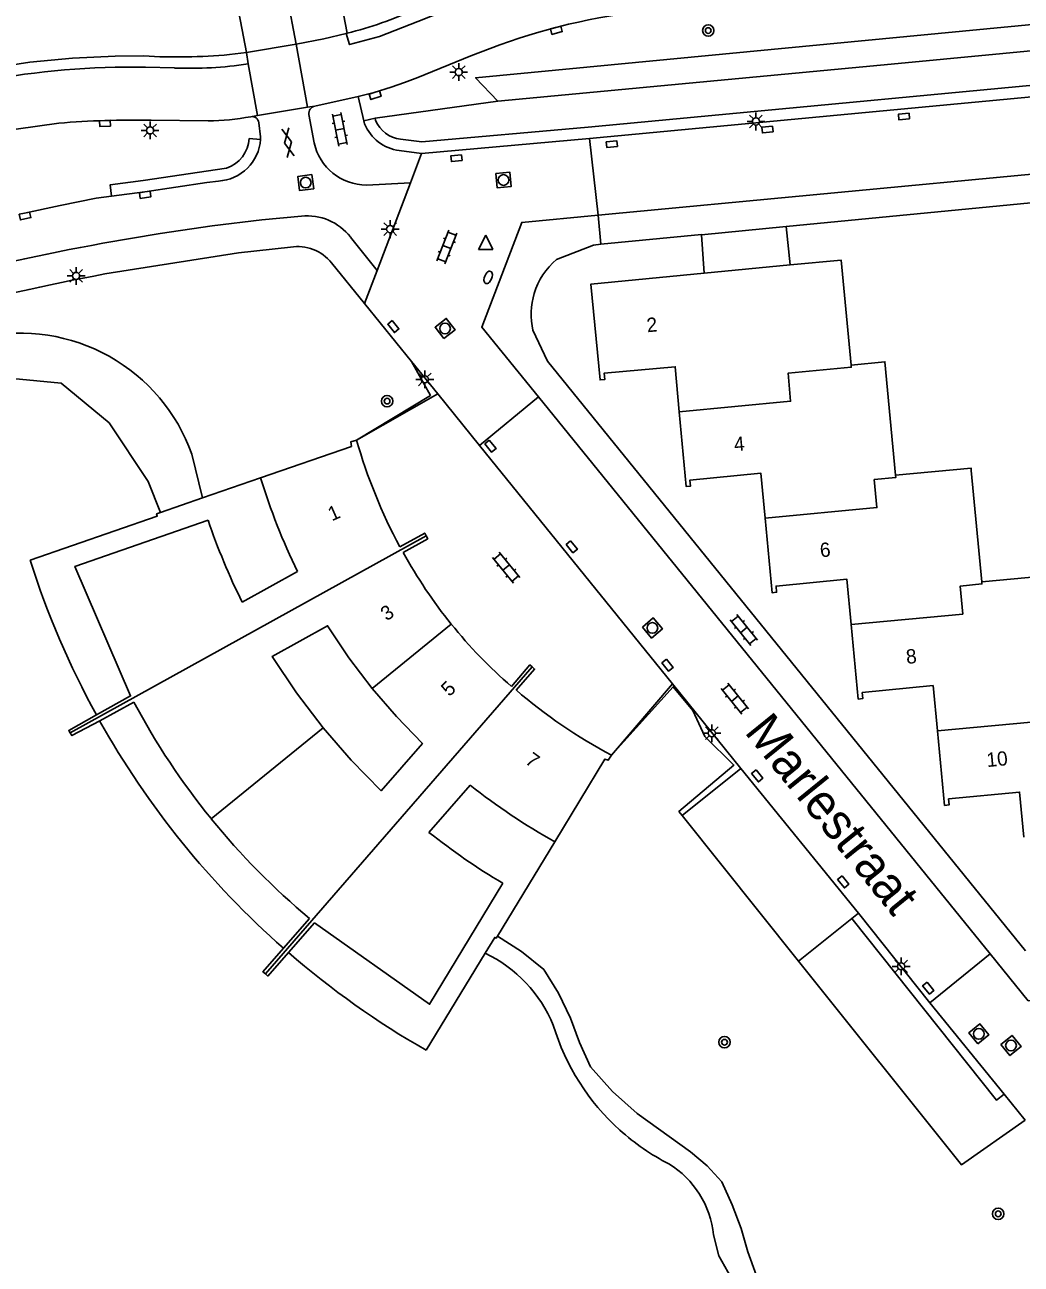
# Model space of a CAD drawing. Extents: x 124000 to 128010, y 398999 to 403000.
# Drawn here: x 126826.7 to 126896.6, y 400527.5 to 400614.4 of the extents above; entities that cross this region are included whole.
import ezdxf

# ---------------------------------------------------------------- set-up
doc = ezdxf.new("R2010")
doc.units = 0
for name, color, linetype in [('gg-afsc-faunaraster', 7, 'Continuous'), ('gg-afsc-lijn faunaraster', 7, 'Continuous'), ('gg-afsc-muur', 7, 'Continuous'), ('gg-anno-huisnummerreeks BGT', 7, 'Continuous'), ('gg-anno-openbare ruimte label', 7, 'Continuous'), ('gg-bbg-bijgebouw', 7, 'Continuous'), ('gg-bbg-hoofdgebouw', 7, 'Continuous'), ('gg-bbg-tussenscheiding', 7, 'Continuous'), ('gg-knt-verharding', 7, 'Continuous'), ('gg-knt-verharding nz', 7, 'Continuous'), ('gg-kntw-bovenkant insteek waterloop', 7, 'Continuous'), ('gg-kntw-waterlijn', 7, 'Continuous'), ('gg-kwrk-kunstwerk', 7, 'Continuous'), ('gt-grn-groengrens', 7, 'Continuous'), ('gt-grn-groengrens NZ', 7, 'Continuous'), ('gt-grn-weggrens', 7, 'Continuous'), ('gt-symb-boom', 7, 'Continuous'), ('gt-symb-brandkraan', 7, 'Continuous'), ('gt-symb-gesloten verharding', 7, 'Continuous'), ('gt-symb-klinker verharding', 7, 'Continuous'), ('gt-symb-kolk', 7, 'Continuous'), ('gt-symb-kolk center center', 7, 'Continuous'), ('gt-symb-lichtmast', 7, 'Continuous'), ('gt-symb-rioolschacht', 7, 'Continuous'), ('gt-symb-waterafsluiter', 7, 'Continuous')]:
    doc.layers.add(name, color=color, linetype=linetype)

# ---------------------------------------------------------------- blocks, each defined once
blk = doc.blocks.new('gt0-KOLKCC')
at = {"layer": 'gt-symb-kolk center center'}
blk.add_lwpolyline([(-0.375, 0.2), (0.375, 0.2), (0.375, -0.2), (-0.375, -0.2)], close=True, dxfattribs=at)
blk = doc.blocks.new('gt0-LMAST')
at = {"layer": 'gt-symb-lichtmast'}
for p, q in [((-0.182, 0.173), (-0.447, 0.438)), ((-0.005, 0.246), (-0.005, 0.621)), ((0.172, 0.173), (0.437, 0.438)), ((-0.255, -0.004), (-0.63, -0.004)), ((-0.182, -0.181), (-0.447, -0.446)), ((-0.005, -0.254), (-0.005, -0.629)), ((0.437, -0.446), (0.172, -0.181)), ((0.245, -0.004), (0.62, -0.004))]:
    blk.add_line(p, q, dxfattribs=at)
blk.add_circle((-0.005, -0.004), 0.25, dxfattribs=at)
blk = doc.blocks.new('gt0-RS')
at = {"layer": 'gt-symb-rioolschacht'}
blk.add_lwpolyline([(-0.5, -0.5), (0.5, -0.5), (0.5, 0.5), (-0.5, 0.5)], close=True, dxfattribs=at)
blk.add_circle((0, 0), 0.375, dxfattribs=at)
blk = doc.blocks.new('gt0-BOOM')
at = {"layer": 'gt-symb-boom'}
for radius in [0.4, 0.2]:
    blk.add_circle((0, 0), radius, dxfattribs=at)
blk = doc.blocks.new('gt0-KL1')
at = {"layer": 'gt-symb-klinker verharding'}
for p, q in [((-1.15, 0.3), (1.15, 0.3)), ((-1, -0.3), (-1, 0.3)), ((-0.5, 0.3), (-0.5, 0.45)), ((0, -0.3), (0, 0.3)), ((0.5, 0.3), (0.5, 0.45)), ((1, -0.3), (1, 0.3)), ((-1.15, -0.3), (1.15, -0.3)), ((-0.5, -0.45), (-0.5, -0.3)), ((0.5, -0.45), (0.5, -0.3))]:
    blk.add_line(p, q, dxfattribs=at)
blk = doc.blocks.new('gt0-KOLK')
at = {"layer": 'gt-symb-kolk'}
blk.add_lwpolyline([(0, 0), (0.375, 0), (0.375, 0.4), (-0.375, 0.4), (-0.375, 0), (0, 0)], dxfattribs=at)
blk = doc.blocks.new('gt0-BR')
at = {"layer": 'gt-symb-brandkraan'}
for centre, radius, start, end in [((-0.244, 0), 0.206, 107.56694, 252.43307), ((0.599, -2.664), 3, 106.89205, 107.56694), ((0, -0.691), 0.938, 73.10799, 106.89205), ((-0.599, -2.664), 3, 72.43309, 73.10799), ((0.244, 0), 0.206, 287.56695, 72.43309), ((0.599, 2.664), 3, 252.43307, 253.10797), ((0, 0.691), 0.938, 253.10797, 286.89206), ((-0.599, 2.664), 3, 286.89206, 287.56695)]:
    blk.add_arc(centre, radius, start, end, dxfattribs=at)
blk = doc.blocks.new('gt0-WAFSL')
at = {"layer": 'gt-symb-waterafsluiter'}
for p, q in [((-0.5, -0.333), (0, 0.667)), ((0, 0.667), (0.5, -0.333)), ((0.5, -0.333), (-0.5, -0.333))]:
    blk.add_line(p, q, dxfattribs=at)
blk = doc.blocks.new('gt0-GESVH1')
at = {"layer": 'gt-symb-gesloten verharding'}
for p, q in [((-0.992, -0.261), (0.008, 0.239)), ((0.008, -0.261), (-0.992, 0.239)), ((0.008, 0.239), (1.008, -0.261)), ((1.008, 0.239), (0.008, -0.261))]:
    blk.add_line(p, q, dxfattribs=at)

msp = doc.modelspace()

# ---------------------------------------------------------------- linework, layer by layer
at = {"layer": 'gg-afsc-faunaraster'}
for p, q in [((126848.229, 400597.725), (126850.535, 400594.878)), ((126853.829, 400590.821), (126850.535, 400594.878)), ((126880.962, 400548.781), (126872.796, 400558.989))]:
    msp.add_line(p, q, dxfattribs=at)
for points in [[(126832.324, 400596.951), (126841.692, 400598.422), (126845.349, 400598.831)], [(126880.962, 400548.781), (126892.381, 400534.507), (126896.841, 400537.636)]]:
    msp.add_lwpolyline(points, dxfattribs=at)
for centre, radius, start, end in [((126845.851, 400595.837), 3.036, 38.45948, 99.52417), ((126867.403, 400410.783), 189.444, 100.67081, 108.15882)]:
    msp.add_arc(centre, radius, start, end, dxfattribs=at)
at = {"layer": 'gg-afsc-lijn faunaraster'}
for points in [[(126853.829, 400590.821), (126855.161, 400588.44), (126849.981, 400585.313)], [(126872.796, 400558.989), (126872.576, 400559.264), (126876.43, 400562.526), (126874.393, 400564.539), (126873.547, 400566.347), (126872.183, 400568.022), (126867.842, 400563.221)]]:
    msp.add_lwpolyline(points, dxfattribs=at)
at = {"layer": 'gg-afsc-muur'}
msp.add_line((126897.243, 400601.945), (126880.107, 400600.284), dxfattribs=at)
at = {"layer": 'gg-bbg-bijgebouw'}
for p, q in [((126874.158, 400599.69), (126880.107, 400600.284)), ((126874.339, 400597.006), (126874.158, 400599.69)), ((126880.107, 400600.284), (126880.365, 400597.582))]:
    msp.add_line(p, q, dxfattribs=at)
at = {"layer": 'gg-bbg-hoofdgebouw'}
for p, q in [((126893.808, 400575.377), (126893.076, 400583.181)), ((126841.961, 400573.95), (126845.843, 400576.098)), ((126834.372, 400566.928), (126831.969, 400565.637)), ((126857.933, 400561.124), (126855.052, 400557.81)), ((126844.856, 400549.685), (126846.686, 400551.77))]:
    msp.add_line(p, q, dxfattribs=at)
for points in [[(126884.649, 400590.57), (126883.948, 400597.925), (126880.365, 400597.582)], [(126874.339, 400597.006), (126866.411, 400596.248), (126867.051, 400589.523), (126867.39, 400589.559), (126867.347, 400589.999), (126872.318, 400590.451), (126872.602, 400587.298)], [(126887.762, 400582.841), (126887.014, 400590.794), (126884.649, 400590.57)], [(126872.602, 400587.298), (126873.075, 400582.059), (126873.391, 400582.087), (126873.351, 400582.507), (126878.321, 400582.98), (126878.618, 400579.837)], [(126843.252, 400582.66), (126849.612, 400584.867), (126849.58, 400585.192), (126849.981, 400585.313)], [(126893.076, 400583.181), (126893.061, 400583.34), (126887.762, 400582.841)], [(126831.745, 400566.041), (126834.132, 400567.371), (126830.235, 400576.457), (126839.569, 400579.685)], [(126878.618, 400579.837), (126879.113, 400574.61), (126879.428, 400574.639), (126879.387, 400575.078), (126884.359, 400575.547), (126884.657, 400572.382)], [(126853.008, 400577.826), (126854.754, 400578.786), (126854.864, 400578.587)], [(126854.864, 400578.587), (126854.97, 400578.394), (126853.249, 400577.43)], [(126899.102, 400575.713), (126899.087, 400575.872), (126893.808, 400575.377)], [(126851.068, 400567.906), (126849.438, 400570.055), (126847.95, 400572.292), (126844.073, 400570.147), (126845.769, 400567.585), (126847.628, 400565.136)], [(126884.657, 400572.382), (126885.149, 400567.155), (126885.465, 400567.183), (126885.424, 400567.612), (126890.395, 400568.094), (126890.701, 400564.93)], [(126860.834, 400568.039), (126862.129, 400569.553), (126862.297, 400569.404)], [(126862.297, 400569.404), (126862.461, 400569.258), (126861.16, 400567.789)], [(126847.628, 400565.136), (126849.597, 400562.863), (126851.702, 400560.723), (126854.594, 400564.05), (126852.769, 400565.928), (126851.068, 400567.906)], [(126829.912, 400564.781), (126829.807, 400564.96), (126831.745, 400566.041)], [(126831.969, 400565.637), (126830.023, 400564.591), (126829.912, 400564.781)], [(126890.701, 400564.93), (126891.207, 400559.704), (126891.522, 400559.735), (126891.482, 400560.16), (126896.455, 400560.628), (126896.753, 400557.471)], [(126867.842, 400563.221), (126867.627, 400562.865), (126867.383, 400562.949), (126863.87, 400557.156)], [(126860.223, 400554.248), (126855.099, 400545.762), (126847.032, 400551.461), (126845.202, 400549.383)], [(126843.586, 400547.882), (126843.408, 400548.035), (126844.856, 400549.685)], [(126845.202, 400549.383), (126843.753, 400547.738), (126843.586, 400547.882)]]:
    msp.add_lwpolyline(points, dxfattribs=at)
for centre, radius, start, end in [((126886.679, 400595.795), 38.166, 195.94035, 208.0867), ((126885.676, 400595.619), 44.359, 196.9855, 206.10758), ((126884.014, 400594.856), 46.963, 198.84716, 206.4337), ((126883.219, 400593.9), 34.197, 208.79038, 218.93659), ((126883.221, 400593.854), 34.17, 218.87581, 229.0686), ((126884.707, 400595.063), 36.032, 229.19345, 242.09136), ((126879.349, 400590.887), 50.96, 208.04362, 219.06705), ((126886.507, 400597.451), 46.218, 231.81252, 240.67383), ((126879.302, 400590.837), 50.892, 219.05756, 230.14296), ((126884.342, 400594.796), 47.179, 231.62375, 239.25487)]:
    msp.add_arc(centre, radius, start, end, dxfattribs=at)
at = {"layer": 'gg-bbg-tussenscheiding'}
for p, q in [((126874.339, 400597.006), (126880.365, 400597.582)), ((126854.864, 400578.587), (126829.912, 400564.781)), ((126851.068, 400567.906), (126856.619, 400572.408)), ((126862.297, 400569.404), (126843.586, 400547.882)), ((126839.783, 400558.77), (126847.628, 400565.136))]:
    msp.add_line(p, q, dxfattribs=at)
for points in [[(126872.602, 400587.298), (126880.411, 400588.033), (126880.226, 400589.995), (126884.664, 400590.413), (126884.649, 400590.57)], [(126878.618, 400579.837), (126886.454, 400580.574), (126886.269, 400582.541), (126887.777, 400582.683), (126887.762, 400582.841)], [(126884.657, 400572.382), (126892.48, 400573.112), (126892.297, 400575.078), (126893.823, 400575.22), (126893.808, 400575.377)], [(126890.701, 400564.93), (126898.526, 400565.661), (126898.343, 400567.62), (126899.845, 400567.76), (126899.83, 400567.919)]]:
    msp.add_lwpolyline(points, dxfattribs=at)
at = {"layer": 'gg-knt-verharding'}
for p, q in [((126849.312, 400613.83), (126847.324, 400624.362)), ((126843.715, 400623.728), (126845.741, 400613.057)), ((126840.262, 400622.972), (126842.253, 400612.48)), ((126849.256, 400613.816), (126849.312, 400613.83)), ((126866.301, 400606.451), (126942.281, 400613.623)), ((126842.253, 400612.48), (126841.071, 400612.327)), ((126850.091, 400609.394), (126847.048, 400608.717)), ((126850.091, 400609.394), (126850.493, 400607.694)), ((126942.784, 400608.264), (126866.909, 400601.077)), ((126839.586, 400607.684), (126835.583, 400607.726)), ((126846.637, 400608.134), (126847.006, 400606.148)), ((126850.493, 400607.694), (126850.546, 400607.469)), ((126854.542, 400605.402), (126852.97, 400605.603)), ((126854.542, 400605.402), (126866.301, 400606.451)), ((126866.909, 400601.077), (126866.301, 400606.451)), ((126853.76, 400603.348), (126854.542, 400605.402)), ((126850.683, 400603.184), (126853.76, 400603.348)), ((126851.417, 400597.195), (126853.76, 400603.348)), ((126832.807, 400602.4), (126831.73, 400602.26)), ((126851.417, 400597.195), (126849.544, 400599.543)), ((126850.535, 400594.878), (126851.417, 400597.195)), ((126853.829, 400590.821), (126855.672, 400588.551)), ((126849.981, 400585.313), (126855.672, 400588.551)), ((126858.606, 400584.937), (126855.672, 400588.551)), ((126858.606, 400584.937), (126862.724, 400588.335)), ((126862.724, 400588.335), (126894.406, 400549.295)), ((126872.13, 400568.212), (126858.606, 400584.937)), ((126872.13, 400568.212), (126867.842, 400563.221)), ((126876.929, 400562.295), (126872.13, 400568.212)), ((126872.796, 400558.989), (126876.929, 400562.295)), ((126880.962, 400548.781), (126884.695, 400551.768)), ((126884.695, 400551.768), (126885.164, 400552.143)), ((126890.175, 400545.857), (126885.164, 400552.143)), ((126890.175, 400545.857), (126894.406, 400549.295)), ((126895.385, 400539.455), (126890.175, 400545.857)), ((126896.856, 400537.647), (126895.385, 400539.455))]:
    msp.add_line(p, q, dxfattribs=at)
for points in [[(126845.741, 400613.057), (126847.691, 400613.438), (126849.256, 400613.816)], [(126835.052, 400612.234), (126833.053, 400612.226), (126830.065, 400612.072), (126827.08, 400611.809)], [(126857.999, 400612.232), (126854.274, 400610.721), (126853.345, 400610.372), (126852.409, 400610.046), (126851.223, 400609.675), (126850.091, 400609.394)], [(126804.65, 400599.644), (126811.285, 400602.535), (126815.942, 400604.422), (126818.068, 400605.151), (126820.218, 400605.817), (126823.155, 400606.571), (126826.108, 400607.111), (126829.102, 400607.522)], [(126843.247, 400606.385), (126843.253, 400606.568), (126843.135, 400607.558)], [(126832.807, 400602.4), (126835.127, 400602.702), (126839.471, 400603.359), (126840.295, 400603.462)], [(126826.695, 400601.215), (126829.21, 400601.751), (126831.73, 400602.26)], [(126832.185, 400599.1), (126836.217, 400599.793), (126839.852, 400600.317), (126843.348, 400600.743), (126846.109, 400601.006)], [(126867.106, 400599.031), (126874.157, 400599.709), (126874.158, 400599.69)], [(126863.999, 400597.969), (126866.59, 400598.981), (126867.106, 400599.031)], [(126896.878, 400549.51), (126863.364, 400590.838), (126862.34, 400593.002)]]:
    msp.add_lwpolyline(points, dxfattribs=at)
for centre, radius, start, end in [((126842.293, 400641.89), 28.925, 284.04436, 294.07261), ((126874.958, 400571.673), 43.962, 97.67656, 112.69195), ((126837.159, 400544.418), 68.14, 98.50632, 108.6224), ((126837.44, 400652.49), 40.327, 266.6049, 275.16552), ((126847.149, 400608.209), 0.518, 101.25511, 188.37918), ((126834.261, 400546.678), 61.062, 88.75933, 94.84643), ((126839.402, 400624.896), 17.213, 270.61243, 280.56828), ((126842.638, 400607.477), 0.504, 9.20764, 98.98642), ((126853.338, 400608.589), 3.008, 201.8523, 262.9694), ((126840.122, 400606.589), 3.131, 273.16233, 356.27204), ((126850.664, 400606.923), 3.739, 191.96248, 270.29351), ((126846.504, 400597.169), 3.858, 37.98927, 95.87148), ((126864.307, 400423.184), 178.825, 100.348, 108.50464), ((126867.332, 400594.073), 5.127, 130.54524, 162.79988), ((126867.282, 400594.118), 5.067, 163.11747, 192.72062)]:
    msp.add_arc(centre, radius, start, end, dxfattribs=at)
at = {"layer": 'gg-knt-verharding nz'}
for p, q in [((126845.741, 400613.057), (126842.253, 400612.48)), ((126842.253, 400612.48), (126842.371, 400611.672)), ((126837.213, 400611.39), (126835.185, 400611.439)), ((126846.546, 400608.634), (126843.043, 400608.055)), ((126847.048, 400608.717), (126846.546, 400608.634)), ((126843.043, 400608.055), (126842.559, 400607.975)), ((126885.164, 400552.143), (126876.929, 400562.295))]:
    msp.add_line(p, q, dxfattribs=at)
for points in [[(126858.837, 400616.461), (126854.278, 400614.648), (126851.591, 400613.608), (126849.495, 400613.033), (126849.256, 400613.816)], [(126866.909, 400601.077), (126861.558, 400600.564), (126858.76, 400593.226), (126862.724, 400588.335)], [(126899.511, 400546.251), (126897.062, 400546.012), (126894.406, 400549.295)]]:
    msp.add_lwpolyline(points, dxfattribs=at)
for centre, radius, start, end in [((126834.099, 400556.659), 54.791, 88.86413, 112.58738), ((126838.266, 400639.45), 28.08, 267.85171, 278.40705)]:
    msp.add_arc(centre, radius, start, end, dxfattribs=at)
at = {"layer": 'gg-kntw-bovenkant insteek waterloop'}
msp.add_line((126839.185, 400581.249), (126838.429, 400584.328), dxfattribs=at)
msp.add_lwpolyline([(126875.004, 400529.594), (126875.372, 400528.119), (126876.012, 400526.993), (126876.716, 400525.906)], dxfattribs=at)
for centre, radius, start, end in [((126826.397, 400580.033), 12.774, 60.7559, 101.86929), ((126826.398, 400580.031), 12.776, 19.65352, 60.76069), ((126854.917, 400540.694), 9.554, 22.10971, 64.7776), ((126879.288, 400548.993), 16.217, 196.85815, 227.99134), ((126879.276, 400548.966), 16.189, 227.96018, 242.78828), ((126868.429, 400528.929), 6.608, 5.77598, 58.59227)]:
    msp.add_arc(centre, radius, start, end, dxfattribs=at)
at = {"layer": 'gg-kntw-waterlijn'}
msp.add_lwpolyline([(126836.223, 400580.221), (126835.364, 400582.407), (126832.627, 400586.513), (126829.276, 400589.297), (126822.433, 400589.958), (126816.298, 400589.203), (126806.907, 400586.938), (126801.149, 400584.389), (126793.751, 400579.673), (126783.614, 400572.584), (126777.511, 400568.317), (126773.123, 400565.248), (126773.343, 400559.464)], dxfattribs=at)
at = {"layer": 'gg-kwrk-kunstwerk'}
for p, q in [((126843.252, 400582.66), (126839.185, 400581.249)), ((126839.185, 400581.249), (126836.223, 400580.221)), ((126859.854, 400550.533), (126863.87, 400557.156)), ((126858.988, 400549.337), (126854.862, 400542.534))]:
    msp.add_line(p, q, dxfattribs=at)
for points in [[(126836.223, 400580.221), (126835.959, 400580.129), (126836.011, 400579.978), (126827.092, 400576.883)], [(126858.988, 400549.337), (126859.661, 400550.446), (126859.763, 400550.384), (126859.854, 400550.533)]]:
    msp.add_lwpolyline(points, dxfattribs=at)
for centre, radius, start, end in [((126885.236, 400595.417), 61.027, 197.68014, 208.77443), ((126885.153, 400595.421), 60.956, 209.24954, 228.61725), ((126885.064, 400595.368), 60.858, 229.07999, 240.24625)]:
    msp.add_arc(centre, radius, start, end, dxfattribs=at)
at = {"layer": 'gt-grn-groengrens'}
for p, q in [((126850.493, 400607.694), (126851.271, 400607.878)), ((126851.271, 400607.878), (126851.31, 400607.716)), ((126842.448, 400606.437), (126843.247, 400606.385))]:
    msp.add_line(p, q, dxfattribs=at)
for points in [[(126859.885, 400609.058), (126858.326, 400610.711), (126945.628, 400619.094), (127073.584, 400631.303)], [(127073.584, 400631.303), (127070.761, 400628.757), (127031.092, 400625.244), (126955.951, 400618.214), (126887.468, 400611.651), (126859.885, 400609.058)], [(127070.488, 400625.865), (127070.428, 400626.505), (127019.557, 400621.746), (127013.332, 400621.117), (126948.421, 400615.011), (126866.226, 400607.247), (126854.557, 400606.207), (126853.068, 400606.397)], [(126840.867, 400604.379), (126835.016, 400603.494), (126832.704, 400603.193), (126832.807, 400602.4)], [(126895.385, 400539.455), (126894.851, 400539.029), (126884.695, 400551.768)], [(126885.113, 400520.73), (126880.675, 400523.525), (126879.188, 400524.985), (126877.988, 400526.788), (126877.398, 400528.399), (126876.932, 400530.051), (126876.313, 400531.705), (126875.589, 400533.314), (126874.547, 400534.435), (126873.381, 400535.425), (126869.639, 400538.112), (126867.917, 400539.645), (126866.376, 400541.375), (126865.614, 400543.079), (126864.975, 400544.782), (126864.139, 400546.53), (126863.113, 400548.189), (126861.54, 400549.468), (126859.854, 400550.533)]]:
    msp.add_lwpolyline(points, dxfattribs=at)
for centre, radius, start, end in [((126853.338, 400608.588), 2.207, 203.26066, 262.97869), ((126840.122, 400606.587), 2.331, 288.63558, 356.29993)]:
    msp.add_arc(centre, radius, start, end, dxfattribs=at)
at = {"layer": 'gt-grn-groengrens NZ'}
msp.add_line((126859.885, 400609.058), (126851.271, 400607.878), dxfattribs=at)
at = {"layer": 'gt-grn-weggrens'}
for p, q in [((126846.546, 400608.634), (126845.741, 400613.057)), ((126842.371, 400611.672), (126843.043, 400608.055)), ((126867.106, 400599.031), (126866.909, 400601.077))]:
    msp.add_line(p, q, dxfattribs=at)

# ---------------------------------------------------------------- block references
at = {"layer": 'gt-symb-boom'}
for p in [(126874.636, 400614.017), (126852.12, 400588.038), (126875.772, 400543.102), (126894.96, 400531.071)]:
    msp.add_blockref('gt0-BOOM', p, dxfattribs=at)
at = {"layer": 'gt-symb-brandkraan', "rotation": 68.02828960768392}
msp.add_blockref('gt0-BR', (126859.204, 400596.712), dxfattribs=at)
at = {"layer": 'gt-symb-gesloten verharding', "rotation": -79.04956573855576}
msp.add_blockref('gt0-GESVH1', (126845.175, 400606.167), dxfattribs=at)
at = {"layer": 'gt-symb-klinker verharding'}
for p, rotation in [((126848.805, 400607.091), -78.8698889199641), ((126856.307, 400598.841), 69.13533881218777), ((126860.477, 400576.37), 129.07161457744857), ((126877.133, 400571.995), -50.96448710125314), ((126876.502, 400567.184), 129.07161457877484)]:
    msp.add_blockref('gt0-KL1', p, dxfattribs=dict(at, rotation=rotation))
at = {"layer": 'gt-symb-kolk'}
for p, rotation in [((126863.933, 400614.23), -165.46349079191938), ((126851.223, 400609.675), -162.59811208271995), ((126832.334, 400607.71), -178.16532707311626), ((126835.127, 400602.702), -171.43241009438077), ((126826.695, 400601.215), -167.6451730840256)]:
    msp.add_blockref('gt0-KOLK', p, dxfattribs=dict(at, rotation=rotation))
at = {"layer": 'gt-symb-kolk center center'}
for p, rotation in [((126888.358, 400607.981), -174.48902304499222), ((126878.782, 400607.077), -174.48902304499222), ((126867.878, 400606.047), -174.48902304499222), ((126856.979, 400605.067), -174.48902304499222), ((126852.553, 400593.265), -50.928385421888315), ((126859.363, 400584.876), -50.9283854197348), ((126865.066, 400577.823), -50.92838542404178), ((126871.777, 400569.523), -50.9283854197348), ((126878.064, 400561.769), -50.928385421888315), ((126884.094, 400554.335), -50.928385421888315), ((126890.056, 400546.888), -50.92838542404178)]:
    msp.add_blockref('gt0-KOLKCC', p, dxfattribs=dict(at, rotation=rotation))
at = {"layer": 'gt-symb-lichtmast'}
for p in [(126857.145, 400611.108), (126877.982, 400607.648), (126835.507, 400607.02), (126852.343, 400600.1), (126830.321, 400596.819), (126854.767, 400589.568), (126874.887, 400564.761), (126888.161, 400548.423)]:
    msp.add_blockref('gt0-LMAST', p, dxfattribs=at)
at = {"layer": 'gt-symb-rioolschacht'}
for p, rotation in [((126846.415, 400603.355), 97.81418085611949), ((126860.278, 400603.538), -84.83669318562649), ((126856.183, 400593.13), 38.25701687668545), ((126870.718, 400572.138), -49.827576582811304), ((126893.6, 400543.684), 39.11608916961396), ((126895.857, 400542.871), -51.53705293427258)]:
    msp.add_blockref('gt0-RS', p, dxfattribs=dict(at, rotation=rotation))
at = {"layer": 'gt-symb-waterafsluiter'}
msp.add_blockref('gt0-WAFSL', (126859.038, 400599.006), dxfattribs=at)

# ---------------------------------------------------------------- texts
at = {"layer": 'gg-anno-huisnummerreeks BGT'}
for s, rotation, p in [('2', 5.4, (126870.36, 400592.861)), ('4', 5.2, (126876.479, 400584.516)), ('1', 23.8, (126848.243, 400579.606)), ('6', 5.4, (126882.506, 400577.087)), ('3', 33.6, (126852.086, 400572.595)), ('8', 5.4, (126888.544, 400569.619)), ('5', 44.2, (126856.489, 400567.283)), ('7', 324, (126861.732, 400562.691)), ('10', 5.5, (126894.186, 400562.383))]:
    msp.add_text(s, height=1, rotation=rotation, dxfattribs=at).set_placement(p)
at = {"layer": 'gg-anno-openbare ruimte label'}
msp.add_text('Marlestraat', height=2.5, rotation=309, dxfattribs=at).set_placement((126877.111, 400564.836))

doc.saveas('drawing.dxf')
